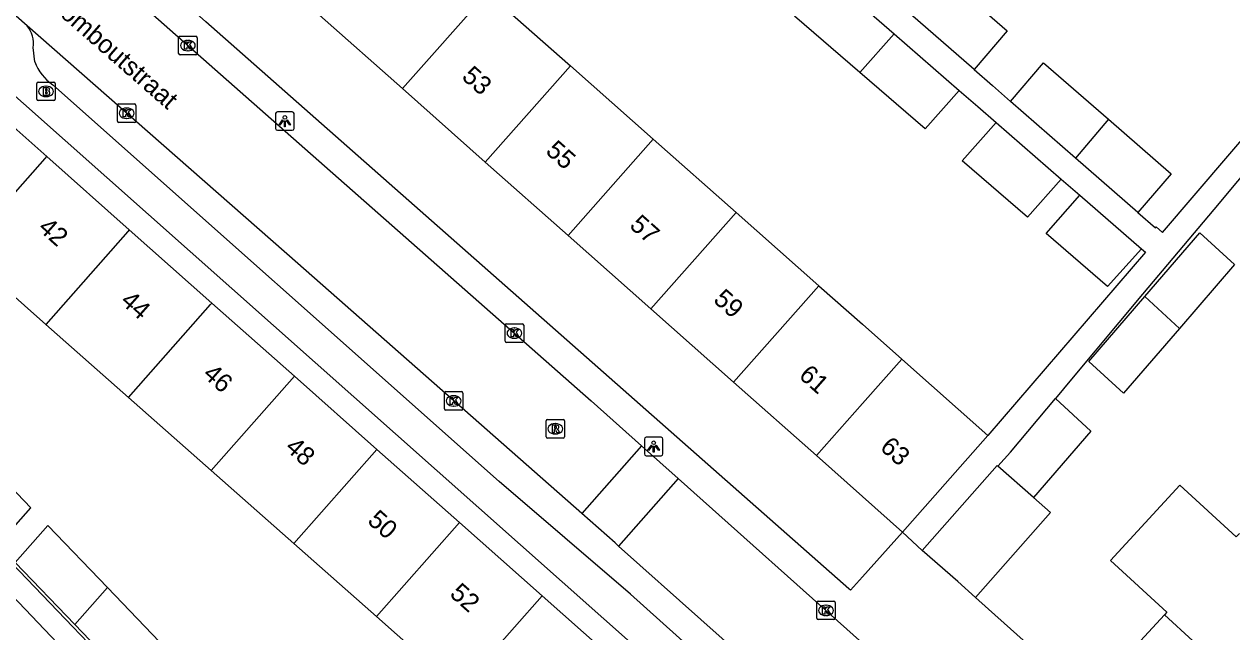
# Model space of a CAD drawing. Extents: x 162532 to 163264, y 381233 to 382042.
# Drawn here: x 162954.6 to 163020, y 381503.3 to 381536.2 of the extents above; entities that cross this region are included whole.
import ezdxf

# ---------------------------------------------------------------- set-up
doc = ezdxf.new("R2010")
doc.units = 0
for name, color, linetype in [('IMGEO_Brandkraan', 7, 'Continuous'), ('IMGEO_Kolk', 7, 'Continuous'), ('IMGEO_Lichtpunt', 7, 'Continuous'), ('IMGEO_Openbare_ruimte_label', 7, 'Continuous'), ('IMGEO_Pand', 7, 'Continuous'), ('IMGEO_Pand_nummerreeks', 7, 'Continuous'), ('IMGEO_Rijbaan_lokaal_open', 7, 'Continuous'), ('IMGEO_Rioolput', 7, 'Continuous'), ('IMGEO_Voetpad_open', 7, 'Continuous')]:
    doc.layers.add(name, color=color, linetype=linetype)

msp = doc.modelspace()

# ---------------------------------------------------------------- linework, layer by layer
at = {"layer": 'IMGEO_Brandkraan'}
for p, q in [((162955.33, 381532.117), (162955.33, 381532.969)), ((162955.405, 381533.043), (162956.257, 381533.043)), ((162955.818, 381532.823), (162955.843, 381532.823)), ((162956.331, 381532.969), (162956.331, 381532.117)), ((162956.257, 381532.043), (162955.405, 381532.043)), ((162955.841, 381532.263), (162955.816, 381532.263))]:
    msp.add_line(p, q, dxfattribs=at)
for points in [[(162955.33, 381532.117), (162955.33, 381532.969)], [(162955.405, 381533.043), (162956.257, 381533.043)], [(162955.678, 381532.743), (162955.678, 381532.343), (162955.891, 381532.343)], [(162955.909, 381532.743), (162955.678, 381532.743)], [(162955.857, 381532.662), (162955.803, 381532.662), (162955.803, 381532.586)], [(162955.803, 381532.586), (162955.856, 381532.586)], [(162956.331, 381532.969), (162956.331, 381532.117)], [(162956.257, 381532.043), (162955.405, 381532.043)], [(162955.865, 381532.51), (162955.803, 381532.51), (162955.803, 381532.429)], [(162955.803, 381532.429), (162955.865, 381532.429)]]:
    msp.add_lwpolyline(points, dxfattribs=at)
for centre, radius, start, end in [((162955.407, 381532.967), 0.0765, 91.55205, 178.44795), ((162955.407, 381532.967), 0.0765, 91.55205, 178.44795), ((162955.858, 381532.624), 0.0379, 267.82845, 90.93552), ((162955.913, 381532.598), 0.145, 59.4692, 91.53667), ((162955.938, 381532.645), 0.0922, 285.51372, 58.15012), ((162955.943, 381532.453), 0.105, 301.31148, 78.98903), ((162956.255, 381532.967), 0.0765, 1.55205, 88.44795), ((162956.255, 381532.967), 0.0765, 1.55205, 88.44795), ((162955.407, 381532.119), 0.0765, 181.55205, 268.44795), ((162955.407, 381532.119), 0.0765, 181.55205, 268.44795), ((162955.866, 381532.469), 0.0404, 269.87594, 90.50774), ((162955.897, 381532.594), 0.251, 268.66757, 293.53466), ((162956.255, 381532.119), 0.0765, 271.55205, 358.44795), ((162956.255, 381532.119), 0.0765, 271.55205, 358.44795)]:
    msp.add_arc(centre, radius, start, end, dxfattribs=at)
for centre, major_axis, ratio, start_param, end_param in [((162955.817, 381532.543), (-0.387, 0.002), 0.722429, 4.712389, 7.853982), ((162955.842, 381532.543), (-0.39, 0.002), 0.717154, 1.570796, 4.712389)]:
    msp.add_ellipse(centre, major_axis=major_axis, ratio=ratio, start_param=start_param, end_param=end_param, dxfattribs=at)
at = {"layer": 'IMGEO_Kolk'}
for p, q in [((162963.006, 381534.597), (162963.006, 381535.449)), ((162963.081, 381535.523), (162963.933, 381535.523)), ((162963.494, 381535.303), (162963.519, 381535.303)), ((162964.007, 381535.449), (162964.007, 381534.597)), ((162963.933, 381534.523), (162963.081, 381534.523)), ((162963.517, 381534.743), (162963.492, 381534.743)), ((162959.692, 381530.937), (162959.692, 381531.789)), ((162959.767, 381531.863), (162960.619, 381531.863)), ((162960.18, 381531.643), (162960.205, 381531.643)), ((162960.693, 381531.789), (162960.693, 381530.937)), ((162960.619, 381530.863), (162959.767, 381530.863)), ((162960.203, 381531.083), (162960.178, 381531.083)), ((162980.675, 381519.037), (162980.675, 381519.889)), ((162980.75, 381519.963), (162981.602, 381519.963)), ((162981.163, 381519.743), (162981.188, 381519.743)), ((162981.676, 381519.889), (162981.676, 381519.037)), ((162981.602, 381518.963), (162980.75, 381518.963)), ((162981.186, 381519.183), (162981.161, 381519.183)), ((162977.385, 381515.372), (162977.385, 381516.224)), ((162977.46, 381516.298), (162978.312, 381516.298)), ((162978.386, 381516.224), (162978.386, 381515.372)), ((162977.873, 381516.078), (162977.898, 381516.078)), ((162978.312, 381515.298), (162977.46, 381515.298)), ((162977.896, 381515.518), (162977.871, 381515.518)), ((162997.525, 381504.038), (162997.525, 381504.89)), ((162997.6, 381504.964), (162998.452, 381504.964)), ((162998.013, 381504.744), (162998.038, 381504.744)), ((162998.526, 381504.89), (162998.526, 381504.038)), ((162998.452, 381503.964), (162997.6, 381503.964)), ((162998.036, 381504.184), (162998.011, 381504.184))]:
    msp.add_line(p, q, dxfattribs=at)
for points in [[(162963.006, 381534.597), (162963.006, 381535.449)], [(162963.081, 381535.523), (162963.933, 381535.523)], [(162963.327, 381535.223), (162963.45, 381535.223), (162963.45, 381535.072), (162963.58, 381535.223), (162963.744, 381535.223), (162963.598, 381535.072), (162963.751, 381534.823), (162963.599, 381534.823), (162963.514, 381534.987), (162963.45, 381534.92), (162963.45, 381534.823), (162963.327, 381534.823), (162963.327, 381535.223)], [(162964.007, 381535.449), (162964.007, 381534.597)], [(162963.933, 381534.523), (162963.081, 381534.523)], [(162959.692, 381530.937), (162959.692, 381531.789)], [(162959.767, 381531.863), (162960.619, 381531.863)], [(162960.013, 381531.563), (162960.136, 381531.563), (162960.136, 381531.412), (162960.266, 381531.563), (162960.43, 381531.563), (162960.284, 381531.412), (162960.437, 381531.163), (162960.285, 381531.163), (162960.2, 381531.327), (162960.136, 381531.26), (162960.136, 381531.163), (162960.013, 381531.163), (162960.013, 381531.563)], [(162960.693, 381531.789), (162960.693, 381530.937)], [(162960.619, 381530.863), (162959.767, 381530.863)], [(162980.675, 381519.037), (162980.675, 381519.889)], [(162980.75, 381519.963), (162981.602, 381519.963)], [(162980.996, 381519.663), (162981.119, 381519.663), (162981.119, 381519.512), (162981.249, 381519.663), (162981.413, 381519.663), (162981.267, 381519.512), (162981.42, 381519.263), (162981.268, 381519.263), (162981.183, 381519.427), (162981.119, 381519.36), (162981.119, 381519.263), (162980.996, 381519.263), (162980.996, 381519.663)], [(162981.676, 381519.889), (162981.676, 381519.037)], [(162981.602, 381518.963), (162980.75, 381518.963)], [(162977.385, 381515.372), (162977.385, 381516.224)], [(162977.46, 381516.298), (162978.312, 381516.298)], [(162978.386, 381516.224), (162978.386, 381515.372)], [(162977.706, 381515.998), (162977.829, 381515.998), (162977.829, 381515.847), (162977.959, 381515.998), (162978.123, 381515.998), (162977.977, 381515.847), (162978.13, 381515.598), (162977.978, 381515.598), (162977.893, 381515.762), (162977.829, 381515.695), (162977.829, 381515.598), (162977.706, 381515.598), (162977.706, 381515.998)], [(162978.312, 381515.298), (162977.46, 381515.298)], [(162997.525, 381504.038), (162997.525, 381504.89)], [(162997.6, 381504.964), (162998.452, 381504.964)], [(162997.846, 381504.664), (162997.969, 381504.664), (162997.969, 381504.513), (162998.099, 381504.664), (162998.263, 381504.664), (162998.117, 381504.513), (162998.27, 381504.264), (162998.118, 381504.264), (162998.033, 381504.428), (162997.969, 381504.361), (162997.969, 381504.264), (162997.846, 381504.264), (162997.846, 381504.664)], [(162998.526, 381504.89), (162998.526, 381504.038)], [(162998.452, 381503.964), (162997.6, 381503.964)]]:
    msp.add_lwpolyline(points, dxfattribs=at)
for centre, start, end in [((162963.083, 381535.447), 91.55205, 178.44795), ((162963.083, 381535.447), 91.55205, 178.44795), ((162963.931, 381535.447), 1.55205, 88.44795), ((162963.931, 381535.447), 1.55205, 88.44795), ((162963.083, 381534.599), 181.55205, 268.44795), ((162963.083, 381534.599), 181.55205, 268.44795), ((162963.931, 381534.599), 271.55205, 358.44795), ((162963.931, 381534.599), 271.55205, 358.44795), ((162959.769, 381531.787), 91.55205, 178.44795), ((162959.769, 381531.787), 91.55205, 178.44795), ((162960.617, 381531.787), 1.55205, 88.44795), ((162960.617, 381531.787), 1.55205, 88.44795), ((162959.769, 381530.939), 181.55205, 268.44795), ((162959.769, 381530.939), 181.55205, 268.44795), ((162960.617, 381530.939), 271.55205, 358.44795), ((162960.617, 381530.939), 271.55205, 358.44795), ((162980.752, 381519.887), 91.55205, 178.44795), ((162980.752, 381519.887), 91.55205, 178.44795), ((162981.6, 381519.887), 1.55205, 88.44795), ((162981.6, 381519.887), 1.55205, 88.44795), ((162980.752, 381519.039), 181.55205, 268.44795), ((162980.752, 381519.039), 181.55205, 268.44795), ((162981.6, 381519.039), 271.55205, 358.44795), ((162981.6, 381519.039), 271.55205, 358.44795), ((162977.462, 381516.222), 91.55205, 178.44795), ((162977.462, 381516.222), 91.55205, 178.44795), ((162978.31, 381516.222), 1.55205, 88.44795), ((162978.31, 381516.222), 1.55205, 88.44795), ((162977.462, 381515.374), 181.55205, 268.44795), ((162977.462, 381515.374), 181.55205, 268.44795), ((162978.31, 381515.374), 271.55205, 358.44795), ((162978.31, 381515.374), 271.55205, 358.44795), ((162997.602, 381504.888), 91.55205, 178.44795), ((162997.602, 381504.888), 91.55205, 178.44795), ((162998.45, 381504.888), 1.55205, 88.44795), ((162998.45, 381504.888), 1.55205, 88.44795), ((162997.602, 381504.04), 181.55205, 268.44795), ((162997.602, 381504.04), 181.55205, 268.44795), ((162998.45, 381504.04), 271.55205, 358.44795), ((162998.45, 381504.04), 271.55205, 358.44795)]:
    msp.add_arc(centre, 0.0765, start, end, dxfattribs=at)
for centre, major_axis, ratio, start_param, end_param in [((162963.493, 381535.023), (-0.387, 0.002), 0.722429, 4.712389, 7.853982), ((162963.518, 381535.023), (-0.39, 0.002), 0.717154, 1.570796, 4.712389), ((162960.179, 381531.363), (-0.387, 0.002), 0.722429, 4.712389, 7.853982), ((162960.204, 381531.363), (-0.39, 0.002), 0.717154, 1.570796, 4.712389), ((162981.162, 381519.463), (-0.387, 0.002), 0.722429, 4.712389, 7.853982), ((162981.187, 381519.463), (-0.39, 0.002), 0.717154, 1.570796, 4.712389), ((162977.872, 381515.798), (-0.387, 0.002), 0.722429, 4.712389, 7.853982), ((162977.897, 381515.798), (-0.39, 0.002), 0.717154, 1.570796, 4.712389), ((162998.012, 381504.464), (-0.387, 0.002), 0.722429, 4.712389, 7.853982), ((162998.037, 381504.464), (-0.39, 0.002), 0.717154, 1.570796, 4.712389)]:
    msp.add_ellipse(centre, major_axis=major_axis, ratio=ratio, start_param=start_param, end_param=end_param, dxfattribs=at)
at = {"layer": 'IMGEO_Lichtpunt'}
for p, q in [((162968.256, 381531.339), (162968.256, 381530.532)), ((162968.256, 381531.339), (162968.256, 381530.532)), ((162969.158, 381531.434), (162968.35, 381531.434)), ((162969.158, 381531.434), (162968.35, 381531.434)), ((162969.252, 381530.532), (162969.252, 381531.339)), ((162969.252, 381530.532), (162969.252, 381531.339)), ((162968.35, 381530.438), (162969.158, 381530.438)), ((162968.35, 381530.438), (162969.158, 381530.438)), ((162988.209, 381513.735), (162988.209, 381512.928)), ((162988.209, 381513.735), (162988.209, 381512.928)), ((162989.111, 381513.83), (162988.303, 381513.83)), ((162989.111, 381513.83), (162988.303, 381513.83)), ((162989.205, 381512.928), (162989.205, 381513.735)), ((162989.205, 381512.928), (162989.205, 381513.735)), ((162988.303, 381512.834), (162989.111, 381512.834)), ((162988.303, 381512.834), (162989.111, 381512.834))]:
    msp.add_line(p, q, dxfattribs=at)
for points in [[(162968.63, 381531.003), (162968.669, 381530.975), (162968.481, 381530.713), (162968.443, 381530.74), (162968.63, 381531.003)], [(162968.732, 381530.955), (162968.779, 381530.955), (162968.779, 381530.633), (162968.732, 381530.633), (162968.732, 381530.955)], [(162968.842, 381530.975), (162968.88, 381531.002), (162969.067, 381530.74), (162969.028, 381530.712), (162968.842, 381530.975)], [(162988.583, 381513.399), (162988.622, 381513.371), (162988.434, 381513.109), (162988.396, 381513.136), (162988.583, 381513.399)], [(162988.685, 381513.351), (162988.732, 381513.351), (162988.732, 381513.029), (162988.685, 381513.029), (162988.685, 381513.351)], [(162988.795, 381513.371), (162988.833, 381513.398), (162989.02, 381513.136), (162988.981, 381513.108), (162988.795, 381513.371)]]:
    msp.add_lwpolyline(points, dxfattribs=at)
for centre in [(162968.755, 381531.137), (162988.708, 381513.533)]:
    msp.add_circle(centre, 0.0994, dxfattribs=at)
for centre, start, end in [((162968.35, 381531.339), 90, 180), ((162968.35, 381531.339), 90, 180), ((162969.158, 381531.339), 0, 90), ((162969.158, 381531.339), 0, 90), ((162968.35, 381530.532), 180, 270), ((162968.35, 381530.532), 180, 270), ((162969.158, 381530.532), 270, 0), ((162969.158, 381530.532), 270, 360), ((162988.303, 381513.735), 90, 180), ((162988.303, 381513.735), 90, 180), ((162989.111, 381513.735), 0, 90), ((162989.111, 381513.735), 0, 90), ((162988.303, 381512.928), 180, 270), ((162988.303, 381512.928), 180, 270), ((162989.111, 381512.928), 270, 0), ((162989.111, 381512.928), 270, 360)]:
    msp.add_arc(centre, 0.0946, start, end, dxfattribs=at)
at = {"layer": 'IMGEO_Pand'}
for points in [[(162999.862, 381533.56), (162996.332, 381536.608), (162998.205, 381538.725)], [(162998.205, 381538.725), (163001.723, 381535.663)], [(163004.167, 381539.008), (163007.824, 381535.819), (163006.044, 381533.719)], [(162979.718, 381537.9), (162975.111, 381532.694)], [(162979.718, 381537.9), (162984.201, 381533.931)], [(162975.111, 381532.694), (162970.631, 381536.665)], [(163006.044, 381533.719), (163002.582, 381536.74), (163002.38, 381536.917)], [(163001.723, 381535.663), (162999.862, 381533.56)], [(163001.723, 381535.663), (163005.242, 381532.6)], [(162979.592, 381528.722), (162984.201, 381533.931)], [(162984.201, 381533.931), (162988.684, 381529.962)], [(163008.02, 381531.996), (163009.8, 381534.097), (163013.31, 381531.036)], [(163005.242, 381532.6), (163003.392, 381530.511), (162999.862, 381533.56)], [(162955.868, 381529.014), (162951.47, 381532.913)], [(162979.592, 381528.722), (162975.111, 381532.694)], [(163011.529, 381528.934), (163008.02, 381531.996)], [(163010.755, 381527.801), (163008.925, 381525.733), (163005.393, 381528.783), (163007.236, 381530.864)], [(163007.236, 381530.864), (163010.755, 381527.801)], [(163013.31, 381531.036), (163011.529, 381528.934)], [(163013.31, 381531.036), (163016.696, 381528.084), (163014.902, 381525.991)], [(162988.684, 381529.962), (162984.072, 381524.751)], [(162988.684, 381529.962), (162993.167, 381525.994)], [(162951.342, 381523.892), (162955.783, 381528.918), (162955.868, 381529.014)], [(162955.868, 381529.014), (162960.335, 381525.054)], [(162984.072, 381524.751), (162979.592, 381528.722)], [(163014.902, 381525.991), (163011.529, 381528.934)], [(163015.097, 381524.022), (163013.264, 381521.987), (163009.934, 381524.862), (163011.761, 381526.926)], [(163011.761, 381526.926), (163015.097, 381524.022)], [(162993.167, 381525.994), (162988.552, 381520.78)], [(162993.167, 381525.994), (162997.649, 381522.026)], [(162960.335, 381525.054), (162960.256, 381524.965), (162955.815, 381519.939)], [(162960.335, 381525.054), (162964.802, 381521.094)], [(162988.552, 381520.78), (162984.072, 381524.751)], [(163015.282, 381521.447), (163018.259, 381524.9), (163020.131, 381523.177), (163017.154, 381519.723)], [(162951.342, 381523.892), (162955.815, 381519.939)], [(162997.649, 381522.026), (162993.032, 381516.809)], [(162997.649, 381522.026), (163000, 381519.944), (163002.131, 381518.058)], [(163017.154, 381519.723), (163014.126, 381516.211), (163012.253, 381517.934), (163015.282, 381521.447)], [(163015.282, 381521.447), (163017.154, 381519.723)], [(162960.288, 381515.986), (162964.729, 381521.012), (162964.802, 381521.094)], [(162964.802, 381521.094), (162969.269, 381517.134)], [(162993.032, 381516.809), (162988.552, 381520.78)], [(162955.815, 381519.939), (162960.288, 381515.986)], [(162997.512, 381512.838), (163000, 381515.649), (163002.131, 381518.058)], [(163002.131, 381518.058), (163006.789, 381513.934)], [(162964.762, 381512.033), (162969.269, 381517.134)], [(162969.269, 381517.134), (162973.736, 381513.174)], [(162997.512, 381512.838), (162993.032, 381516.809)], [(162960.288, 381515.986), (162964.762, 381512.033)], [(163007.332, 381512.265), (163008.005, 381513.028), (163010.44, 381515.935)], [(163010.44, 381515.935), (163012.363, 381514.166), (163009.259, 381510.565)], [(162949.104, 381512.345), (162953.249, 381508.02), (162955.016, 381510.02), (162950.871, 381514.344)], [(163006.789, 381513.934), (163002.177, 381508.703)], [(162973.736, 381513.174), (162969.235, 381508.081)], [(162973.736, 381513.174), (162978.203, 381509.214)], [(163002.177, 381508.703), (163000, 381510.633), (162997.512, 381512.838)], [(163003.24, 381507.708), (163007.29, 381512.302), (163007.332, 381512.265)], [(162964.762, 381512.033), (162969.235, 381508.081)], [(163009.259, 381510.565), (163007.332, 381512.265)], [(163020.4, 381508.623), (163020.227, 381508.436), (163017.178, 381511.247), (163013.42, 381507.172), (163016.47, 381504.361), (163016.35, 381504.231)], [(163009.259, 381510.565), (163010.175, 381509.758), (163006.125, 381505.164)], [(162959.161, 381505.694), (162955.933, 381509.063), (162954.167, 381507.063), (162957.395, 381503.695)], [(162973.709, 381504.128), (162978.203, 381509.214)], [(162978.203, 381509.214), (162982.67, 381505.254)], [(162969.235, 381508.081), (162973.709, 381504.128)], [(162956.799, 381502.326), (162951.885, 381507.475)], [(163006.125, 381505.164), (163005.155, 381506.019), (163003.24, 381507.708)], [(162959.161, 381505.694), (162957.395, 381503.695)], [(162957.395, 381503.695), (162960.624, 381500.325), (162962.39, 381502.325), (162959.161, 381505.694)], [(162982.67, 381505.254), (162978.183, 381500.174)], [(162982.67, 381505.254), (162987.138, 381501.293)], [(162978.183, 381500.174), (162973.709, 381504.128)], [(163012.197, 381499.727), (163012.449, 381500), (163016.35, 381504.231)], [(163016.35, 381504.231), (163020.947, 381500), (163021.917, 381499.107)]]:
    msp.add_lwpolyline(points, dxfattribs=at)
at = {"layer": 'IMGEO_Rijbaan_lokaal_open'}
for points in [[(162951.542, 381545.572), (162967.702, 381531.321), (162985.328, 381515.807), (162988.055, 381513.37)], [(162954.811, 381536.096), (162953.154, 381537.552), (162948.645, 381541.401), (162948.19, 381541.79)], [(162984.813, 381509.7), (162969.457, 381523.224), (162954.811, 381536.096)], [(162988.055, 381513.37), (162984.813, 381509.7)], [(162988.055, 381513.37), (162990.032, 381511.604)], [(162990.032, 381511.604), (162986.801, 381507.947)], [(162990.032, 381511.604), (163000, 381502.699), (163000.93, 381501.868), (163003.021, 381500), (163003.39, 381499.675), (163015.045, 381489.291)], [(162986.801, 381507.947), (162986.615, 381508.113), (162984.813, 381509.7)], [(162986.801, 381507.947), (162995.709, 381500), (162996.681, 381499.132)]]:
    msp.add_lwpolyline(points, dxfattribs=at)
at = {"layer": 'IMGEO_Rioolput'}
for p, q in [((162982.884, 381513.862), (162982.884, 381514.714)), ((162982.959, 381514.788), (162983.811, 381514.788)), ((162983.372, 381514.568), (162983.397, 381514.568)), ((162983.885, 381514.714), (162983.885, 381513.862)), ((162983.811, 381513.788), (162982.959, 381513.788)), ((162983.395, 381514.008), (162983.37, 381514.008))]:
    msp.add_line(p, q, dxfattribs=at)
for points in [[(162982.884, 381513.862), (162982.884, 381514.714)], [(162982.959, 381514.788), (162983.811, 381514.788)], [(162983.473, 381514.486), (162983.221, 381514.488), (162983.221, 381514.088)], [(162983.221, 381514.088), (162983.345, 381514.088), (162983.345, 381514.25), (162983.356, 381514.25)], [(162983.399, 381514.407), (162983.345, 381514.407), (162983.345, 381514.326)], [(162983.345, 381514.326), (162983.397, 381514.326)], [(162983.885, 381514.714), (162983.885, 381513.862)], [(162983.811, 381513.788), (162982.959, 381513.788)], [(162983.403, 381514.221), (162983.474, 381514.088), (162983.614, 381514.088), (162983.549, 381514.214)]]:
    msp.add_lwpolyline(points, dxfattribs=at)
for centre, radius, start, end in [((162982.961, 381514.712), 0.0765, 91.55205, 178.44795), ((162982.961, 381514.712), 0.0765, 91.55205, 178.44795), ((162983.355, 381514.197), 0.0533, 26.02933, 88.69889), ((162983.381, 381514.515), 0.19, 274.7715, 282.96867), ((162983.405, 381514.311), 0.0964, 77.00612, 93.18647), ((162983.419, 381514.368), 0.0378, 276.66336, 79.67722), ((162983.472, 381514.376), 0.109, 350.36119, 89.41601), ((162983.47, 381514.376), 0.112, 277.58423, 350.98172), ((162983.454, 381514.161), 0.108, 29.51342, 73.79051), ((162983.809, 381514.712), 0.0765, 1.55205, 88.44795), ((162983.809, 381514.712), 0.0765, 1.55205, 88.44795), ((162982.961, 381513.864), 0.0765, 181.55205, 268.44795), ((162982.961, 381513.864), 0.0765, 181.55205, 268.44795), ((162983.809, 381513.864), 0.0765, 271.55205, 358.44795), ((162983.809, 381513.864), 0.0765, 271.55205, 358.44795)]:
    msp.add_arc(centre, radius, start, end, dxfattribs=at)
for centre, major_axis, ratio, start_param, end_param in [((162983.371, 381514.288), (-0.387, 0.002), 0.722429, 4.712389, 7.853982), ((162983.396, 381514.288), (-0.39, 0.002), 0.717154, 1.570796, 4.712389)]:
    msp.add_ellipse(centre, major_axis=major_axis, ratio=ratio, start_param=start_param, end_param=end_param, dxfattribs=at)
at = {"layer": 'IMGEO_Voetpad_open'}
for points in [[(163002.177, 381508.703), (163000, 381506.279), (162999.351, 381505.556), (162999.264, 381505.633), (162964.471, 381536.308), (162944.876, 381553.79)], [(162955.22, 381534.138), (162955.14, 381534.912)], [(163026.617, 381534.77), (163026.38, 381534.968), (163022.85, 381530.753), (163019.003, 381526.159), (163015.155, 381521.564), (163011.307, 381516.97), (163010.44, 381515.935)], [(163014.902, 381525.991), (163015.85, 381525.164), (163015.897, 381525.218), (163016.235, 381524.914), (163019.778, 381529.032), (163024.802, 381534.903)], [(162952.337, 381533.894), (162990.515, 381500), (162992.639, 381498.114), (162991.799, 381497.161)], [(163006.044, 381533.719), (163007.036, 381532.854), (163008.02, 381531.996)], [(162993.451, 381499.941), (162987.45, 381505.344), (162980.348, 381511.432), (162956.193, 381532.9)], [(163005.242, 381532.6), (163006.239, 381531.732), (163007.236, 381530.864)], [(163010.755, 381527.801), (163011.761, 381526.926)], [(163015.097, 381524.022), (163015.31, 381523.839), (163006.789, 381513.934)], [(162939.444, 381522.425), (162939.321, 381522.307), (162944.847, 381516.541), (162948.991, 381512.217), (162953.136, 381507.892), (162957.281, 381503.566), (162961.425, 381499.243), (162965.57, 381494.917), (162969.718, 381490.59), (162973.859, 381486.269), (162977.616, 381482.348), (162977.739, 381482.466)], [(163002.177, 381508.703), (163003.24, 381507.708)], [(163006.125, 381505.164), (163006.828, 381504.532), (163011.079, 381500.727), (163012.197, 381499.727)]]:
    msp.add_lwpolyline(points, dxfattribs=at)
for centre, radius, start, end in [((162953.595, 381535.12), 1.559, 352.32141, 38.7368), ((162957.754, 381535.128), 2.72, 201.34079, 234.99001)]:
    msp.add_arc(centre, radius, start, end, dxfattribs=at)

# ---------------------------------------------------------------- texts
at = {"layer": 'IMGEO_Openbare_ruimte_label'}
msp.add_text('St Romboutstraat', height=1, rotation=318.8518, dxfattribs=at).set_placement((162954.582, 381538.371))
at = {"layer": 'IMGEO_Pand_nummerreeks'}
for s, rotation, p in [('53', 318.44649, (162978.27, 381533.262)), ('55', 318.44649, (162982.809, 381529.239)), ('42', 318.36866, (162955.351, 381525.075)), ('57', 318.44649, (162987.347, 381525.217)), ('44', 318.36866, (162959.807, 381521.115)), ('59', 318.44649, (162991.885, 381521.194)), ('46', 318.36866, (162964.26, 381517.157)), ('61', 318.44649, (162996.507, 381517.096)), ('48', 318.36866, (162968.716, 381513.196)), ('63', 318.44649, (163000.898, 381513.204)), ('50', 318.36866, (162973.169, 381509.238)), ('52', 318.36866, (162977.618, 381505.284))]:
    msp.add_text(s, height=1, rotation=rotation, dxfattribs=at).set_placement(p)

doc.saveas('drawing.dxf')
